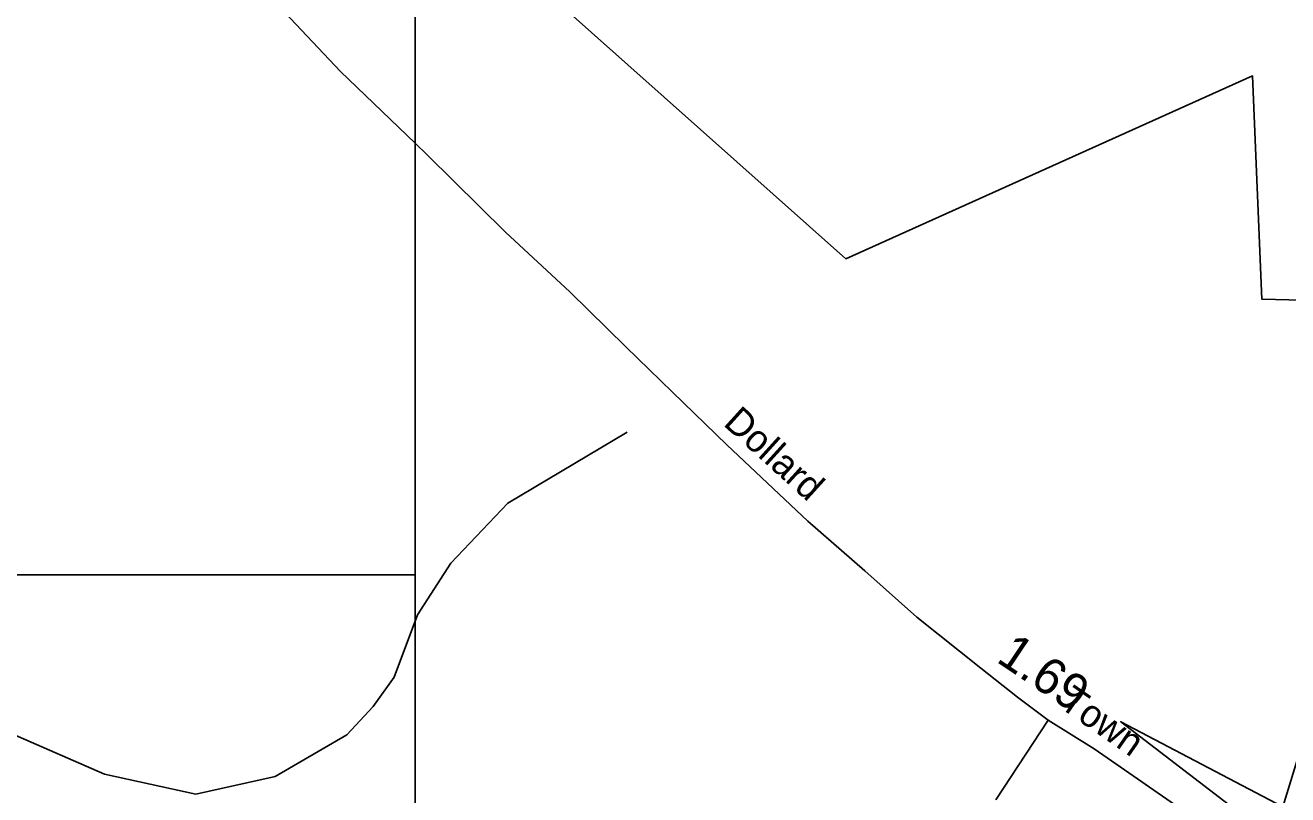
# Model space of a CAD drawing. Extents: x 2206922 to 2357709, y 510027 to 673830.
# Drawn here: x 2327726 to 2332102, y 566295 to 568963 of the extents above; entities that cross this region are included whole.
import ezdxf

# ---------------------------------------------------------------- set-up
doc = ezdxf.new("R2010")
doc.units = 0
for name, color, linetype in [('Exist Boundary Political City Limit New', 7, 'Continuous'), ('Exist Hydrographic Misc Water Feature', 7, 'Continuous'), ('Exist Road Non-System Type 51', 7, 'Continuous'), ('Exist Road Secondary Mileage Hundredths English Label', 7, 'Continuous'), ('Exist Road Secondary Type 51 Attributed', 7, 'Continuous'), ('Exist Road Secondary Type 51 Label', 7, 'Continuous'), ('Map Preparation Boundary City Limit Buffer Line', 7, 'Continuous'), ('Map Preparation Inset Cut Line', 7, 'Continuous')]:
    doc.layers.add(name, color=color, linetype=linetype)

msp = doc.modelspace()

# ---------------------------------------------------------------- linework, layer by layer
at = {"layer": 'Exist Boundary Political City Limit New'}
msp.add_lwpolyline([(2332937.2, 565464.8), (2331523.2, 566548.1), (2332084.8, 566253), (2332620.8, 567998.6), (2332012.8, 568013.1), (2331980.2, 568786.9), (2330570, 568153.4), (2329058.8, 569499.5), (2330857.8, 570169), (2331138.5, 569679.5), (2331397.5, 569765.9), (2331642, 569305.2), (2331836.5, 569621.9), (2332073.8, 570320.2), (2332145.8, 570370.6)], dxfattribs=at)
at = {"layer": 'Exist Hydrographic Misc Water Feature'}
msp.add_lwpolyline([(2325462.5, 566956.9), (2325656.4, 566685.8), (2325774.5, 566585.6), (2326134.6, 566455.7), (2326334.5, 566417.8), (2326700.6, 566445.7), (2327048.5, 566574.7), (2327457.6, 566571.4), (2327682.6, 566505.1), (2328000.6, 566367), (2328317.6, 566297.7), (2328592.6, 566358.1), (2328840.5, 566502.6), (2328931.5, 566601.5), (2329004.5, 566702.9), (2329085.5, 566919.4), (2329200.6, 567098), (2329398.6, 567306.1), (2329812.6, 567552.6)], dxfattribs=at)
at = {"layer": 'Exist Road Non-System Type 51'}
msp.add_lwpolyline([(2331271.2, 566554.3), (2331089.7, 566277.4)], dxfattribs=at)
at = {"layer": 'Exist Road Secondary Type 51 Attributed'}
msp.add_lwpolyline([(2333740.6, 564718.5), (2333630.3, 564801.9), (2333309.1, 565043), (2332670.1, 565531.1), (2332172.1, 565914.2), (2331773.1, 566217.9), (2331430.9, 566454.2), (2331271.2, 566554.3), (2331165.1, 566633.1), (2331038, 566733.8), (2330816.4, 566911.3), (2330636.7, 567071.3), (2330438.9, 567243.1), (2330157.9, 567508.8), (2329969.7, 567690.4), (2329808.1, 567847.6), (2329613.3, 568038.1), (2329390.6, 568245.2), (2329120, 568512.1), (2329076.9, 568553.7), (2328819, 568802.7), (2328606.2, 569028.1)], dxfattribs=at)
at = {"layer": 'Map Preparation Boundary City Limit Buffer Line'}
msp.add_lwpolyline([(2332937.2, 565464.8), (2331523.2, 566548.1), (2332084.8, 566253), (2332620.8, 567998.6), (2332012.8, 568013.1), (2331980.2, 568786.9), (2330570, 568153.4), (2329058.8, 569499.5), (2330857.8, 570169), (2331138.5, 569679.5), (2331397.5, 569765.9), (2331642, 569305.2), (2331836.5, 569621.9), (2332073.8, 570320.2), (2332145.8, 570370.6)], dxfattribs=at)
at = {"layer": 'Map Preparation Inset Cut Line'}
for p, q in [((2329076.9, 569282.4), (2329076.9, 568553.7)), ((2329076.9, 568553.7), (2329076.9, 567057.4)), ((2329076.9, 567057.4), (2324745.9, 567057.4))]:
    msp.add_line(p, q, dxfattribs=at)
msp.add_lwpolyline([(2334118.7, 564388), (2329076.9, 564388), (2329076.9, 567057.4)], dxfattribs=at)

# ---------------------------------------------------------------- texts
at = {"layer": 'Exist Road Secondary Mileage Hundredths English Label'}
msp.add_text('1.69', height=125, rotation=326.0987, dxfattribs=at).set_placement((2331088, 566758.7))
at = {"layer": 'Exist Road Secondary Type 51 Label'}
for s, rotation, p in [('Dollard', 317.8352, (2330142, 567578.4)), ('Town', 325.1903, (2331305.3, 566601.4))]:
    msp.add_text(s, height=95, rotation=rotation, dxfattribs=at).set_placement(p)

doc.saveas('drawing.dxf')
